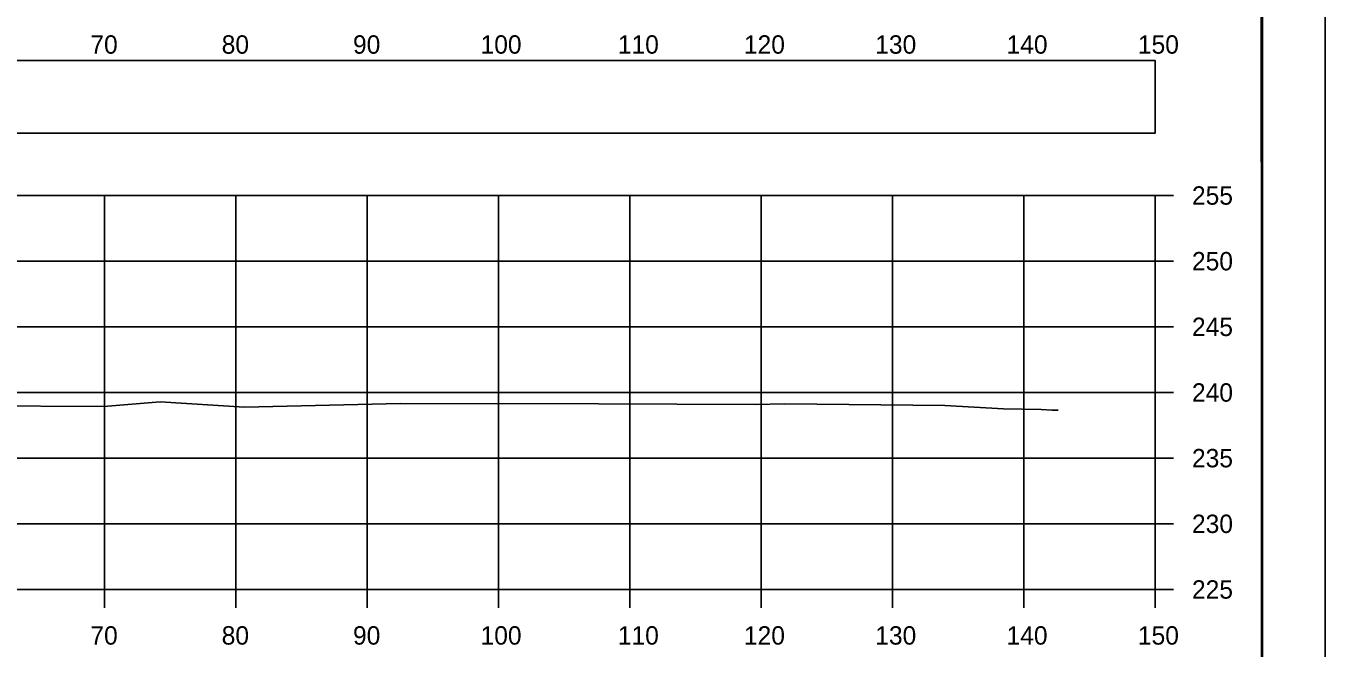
# Model space of a CAD drawing. Extents: x 1369627 to 1374022, y 380035 to 398173.
# Drawn here: x 1372162.5 to 1372261.5, y 385908.4 to 385955.8 of the extents above; entities that cross this region are included whole.
import ezdxf

# ---------------------------------------------------------------- set-up
doc = ezdxf.new("R2010")
doc.units = 0
for name, color, linetype in [('Default', 7, 'Continuous'), ('R_Axis', 7, 'Continuous'), ('R_Axis Annot', 7, 'Continuous'), ('R_Border', 7, 'Continuous'), ('R_Exist Surface', 7, 'Continuous'), ('R_Grid', 7, 'Continuous'), ('R_No Plot', 7, 'Continuous')]:
    doc.layers.add(name, color=color, linetype=linetype)

msp = doc.modelspace()

# ---------------------------------------------------------------- linework, layer by layer
at = {"layer": 'Default'}
msp.add_lwpolyline([(1371948.53, 385947.635), (1372248.53, 385947.635), (1372248.53, 385953.157), (1371948.53, 385953.157)], close=True, dxfattribs=at)
at = {"layer": 'R_Axis'}
for p, q in [((1372248.53, 385912.885), (1372248.53, 385942.885)), ((1372249.93, 385942.885), (1372248.53, 385942.885)), ((1372249.93, 385937.885), (1372248.53, 385937.885)), ((1372249.93, 385932.885), (1372248.53, 385932.885)), ((1372249.93, 385927.885), (1372248.53, 385927.885)), ((1372249.93, 385922.885), (1372248.53, 385922.885)), ((1372249.93, 385917.885), (1372248.53, 385917.885)), ((1371948.53, 385912.885), (1372248.53, 385912.885)), ((1372168.53, 385911.485), (1372168.53, 385912.885)), ((1372178.53, 385911.485), (1372178.53, 385912.885)), ((1372188.53, 385911.485), (1372188.53, 385912.885)), ((1372198.53, 385911.485), (1372198.53, 385912.885)), ((1372208.53, 385911.485), (1372208.53, 385912.885)), ((1372218.53, 385911.485), (1372218.53, 385912.885)), ((1372228.53, 385911.485), (1372228.53, 385912.885)), ((1372238.53, 385911.485), (1372238.53, 385912.885)), ((1372248.53, 385911.485), (1372248.53, 385912.885)), ((1372249.93, 385912.885), (1372248.53, 385912.885))]:
    msp.add_line(p, q, dxfattribs=at)
at = {"layer": 'R_Border'}
msp.add_line((1372256.71, 385802.885), (1372256.71, 386008.345), dxfattribs=at)
at = {"layer": 'R_Exist Surface'}
msp.add_lwpolyline([(1372158.823, 385926.865), (1372168.461, 385926.815), (1372172.762, 385927.161), (1372179.185, 385926.76), (1372191.063, 385927.038), (1372206.143, 385927.028), (1372218.08, 385926.971), (1372220.317, 385927.012), (1372232.506, 385926.901), (1372236.977, 385926.646), (1372239.844, 385926.583), (1372240.696, 385926.548), (1372241.138, 385926.53)], dxfattribs=at)
at = {"layer": 'R_Grid'}
for p, q in [((1371948.53, 385942.885), (1372248.53, 385942.885)), ((1372168.53, 385912.885), (1372168.53, 385942.885)), ((1372178.53, 385912.885), (1372178.53, 385942.885)), ((1372188.53, 385912.885), (1372188.53, 385942.885)), ((1372198.53, 385912.885), (1372198.53, 385942.885)), ((1372208.53, 385912.885), (1372208.53, 385942.885)), ((1372218.53, 385912.885), (1372218.53, 385942.885)), ((1372228.53, 385912.885), (1372228.53, 385942.885)), ((1372238.53, 385912.885), (1372238.53, 385942.885)), ((1372248.53, 385912.885), (1372248.53, 385942.885)), ((1371948.53, 385937.885), (1372248.53, 385937.885)), ((1371948.53, 385932.885), (1372248.53, 385932.885)), ((1371948.53, 385927.885), (1372248.53, 385927.885)), ((1371948.53, 385922.885), (1372248.53, 385922.885)), ((1371948.53, 385917.885), (1372248.53, 385917.885)), ((1371948.53, 385912.885), (1372248.53, 385912.885))]:
    msp.add_line(p, q, dxfattribs=at)
at = {"layer": 'R_No Plot'}
for points in [[(1371928.122, 386012.239), (1372261.462, 386012.239), (1372261.462, 385798.902), (1371928.122, 385798.902)], [(1372174.45, 386008.345), (1372194.07, 386008.345), (1372194.07, 385998.465), (1372210.182, 385998.465), (1372233.381, 385998.465), (1372233.381, 385965.794), (1372256.589, 385965.794), (1372256.71, 385802.885), (1371940.53, 385802.885), (1371940.53, 386008.345)]]:
    msp.add_lwpolyline(points, close=True, dxfattribs=at)

# ---------------------------------------------------------------- texts
at = {"layer": 'R_Axis Annot'}
for s, p in [('70', (1372167.444, 385953.685)), ('80', (1372177.444, 385953.685)), ('90', (1372187.444, 385953.685)), ('100', (1372197.157, 385953.685)), ('110', (1372207.609, 385953.685)), ('120', (1372217.212, 385953.685)), ('130', (1372227.212, 385953.685)), ('140', (1372237.212, 385953.685)), ('150', (1372247.212, 385953.685)), ('255', (1372251.33, 385942.185)), ('250', (1372251.33, 385937.185)), ('245', (1372251.33, 385932.185)), ('240', (1372251.33, 385927.185)), ('235', (1372251.33, 385922.185)), ('230', (1372251.33, 385917.185)), ('225', (1372251.33, 385912.185)), ('70', (1372167.444, 385908.685)), ('80', (1372177.444, 385908.685)), ('90', (1372187.444, 385908.685)), ('100', (1372197.157, 385908.685)), ('110', (1372207.609, 385908.685)), ('120', (1372217.212, 385908.685)), ('130', (1372227.212, 385908.685)), ('140', (1372237.212, 385908.685)), ('150', (1372247.212, 385908.685))]:
    msp.add_text(s, height=1.4, dxfattribs=at).set_placement(p)

doc.saveas('drawing.dxf')
